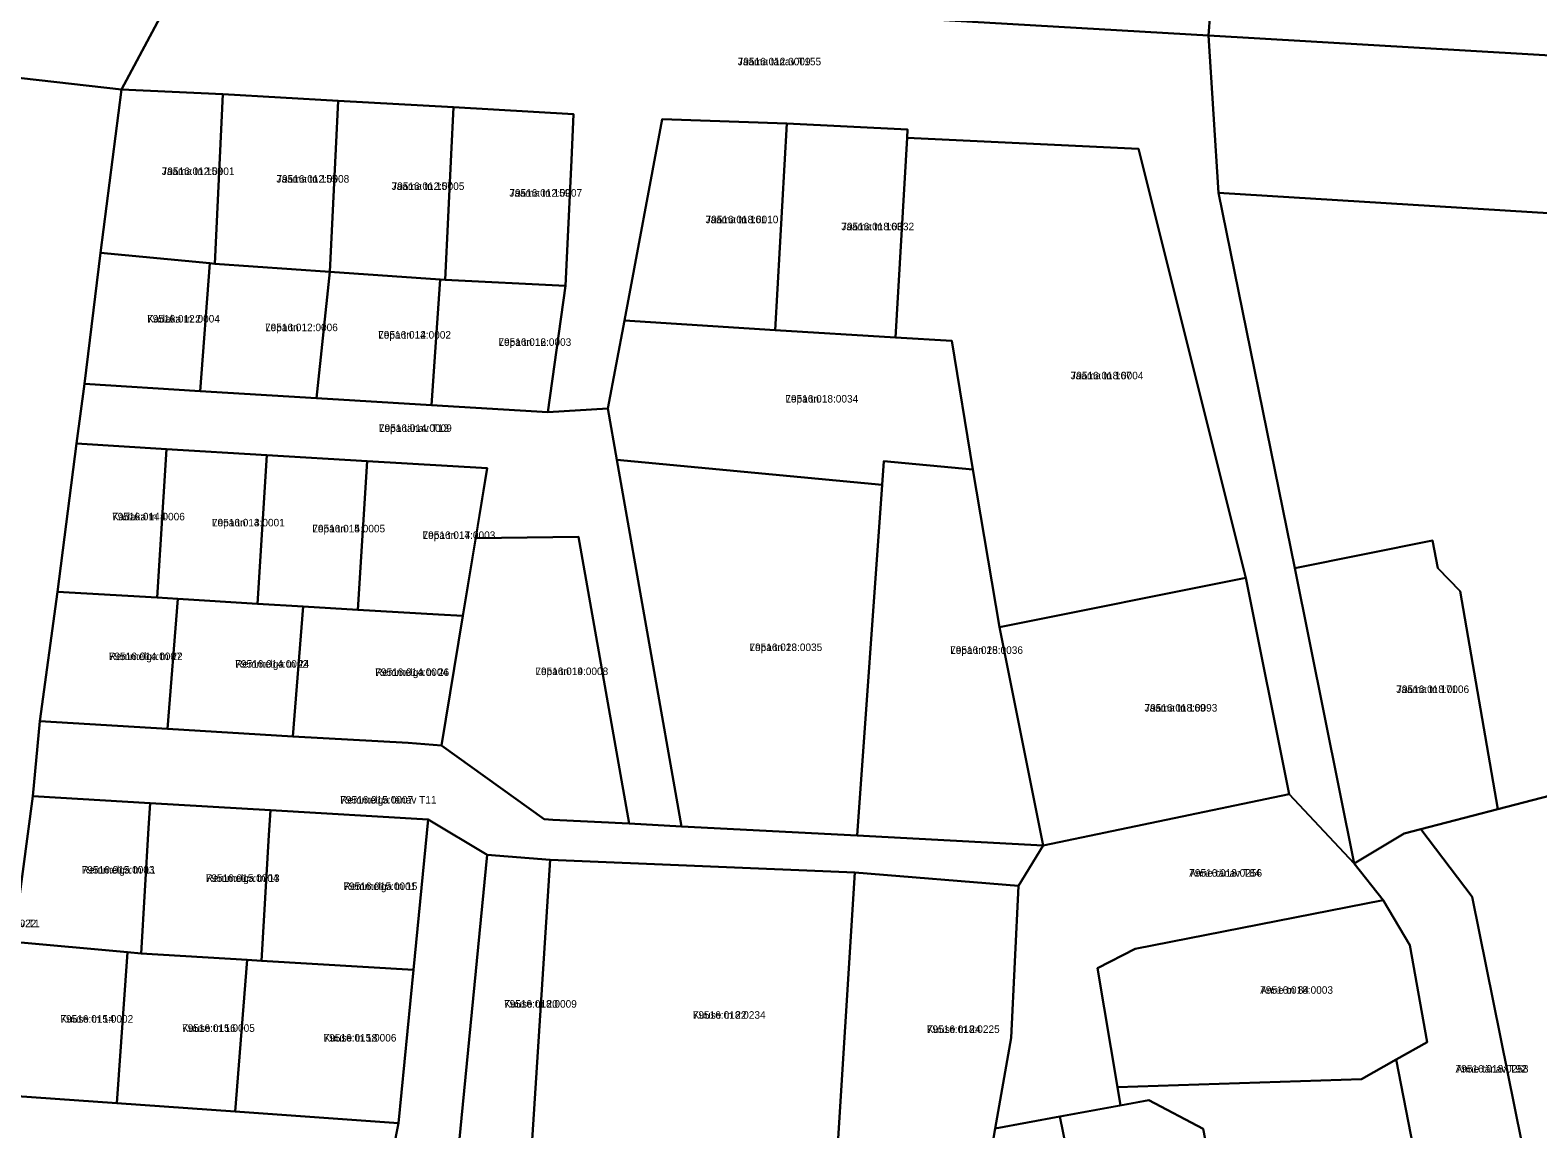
# Model space of a CAD drawing. Extents: x 643847 to 663718, y 6468443 to 6482775.
# Drawn here: x 661369.2 to 661669.5, y 6474196.5 to 6474415.2 of the extents above; entities that cross this region are included whole.
import ezdxf

# ---------------------------------------------------------------- set-up
doc = ezdxf.new("R2010")
doc.units = 0
for name, color, linetype in [('L_AADRESS', 7, 'Continuous'), ('PIIR', 7, 'Continuous'), ('TUNNUS', 7, 'Continuous')]:
    doc.layers.add(name, color=color, linetype=linetype)

msp = doc.modelspace()

# ---------------------------------------------------------------- linework, layer by layer
at = {"layer": 'PIIR'}
for points in [[(661836.75, 6474400.52), (661603.89, 6474414.13), (661604.9, 6474427.32), (661829.24, 6474557.26), (661832.24, 6474494.76)], [(661749.19, 6474373.98), (661605.9, 6474382.79), (661603.89, 6474414.13), (661836.75, 6474400.52), (662057.67, 6474369.64), (662052.92, 6474345.3), (662014.7, 6474350.77), (661903.37, 6474367.06), (661889.26, 6474365.38), (661828.82, 6474369.09)], [(661407.6, 6474402.47), (661406, 6474368.7), (661405, 6474368.8), (661383.26, 6474370.87), (661387.39, 6474403.41)], [(661407.6, 6474402.47), (661430.56, 6474401.17), (661430.1, 6474391.57), (661428.92, 6474367.1), (661406, 6474368.7)], [(661453.52, 6474399.87), (661453.07, 6474390.46), (661451.87, 6474365.49), (661450.86, 6474365.56), (661428.92, 6474367.1), (661430.1, 6474391.57), (661430.56, 6474401.17)], [(661477.48, 6474398.51), (661477.04, 6474389.32), (661475.84, 6474364.34), (661451.87, 6474365.49), (661453.07, 6474390.46), (661453.52, 6474399.87)], [(661519.91, 6474396.6), (661517.61, 6474355.45), (661487.6, 6474357.41), (661495.1, 6474397.51)], [(661543.97, 6474395.4), (661543.92, 6474393.79), (661541.58, 6474354.04), (661517.61, 6474355.45), (661519.91, 6474396.6)], [(661543.92, 6474393.79), (661589.99, 6474391.55), (661611.34, 6474306.17), (661562.31, 6474296.35), (661556.99, 6474327.75), (661552.8, 6474353.37), (661541.58, 6474354.04)], [(661749.19, 6474373.98), (661759.39, 6474324.61), (661706.77, 6474314.07), (661703.49, 6474270.99), (661661.52, 6474260.09), (661654.03, 6474303.5), (661649.57, 6474308.1), (661648.54, 6474313.62), (661621.14, 6474308.13), (661605.9, 6474382.79)], [(661380.04, 6474344.78), (661383.26, 6474370.87), (661405, 6474368.8), (661403.09, 6474343.36)], [(661403.09, 6474343.36), (661405, 6474368.8), (661406, 6474368.7), (661428.92, 6474367.1), (661426.25, 6474341.93)], [(661450.86, 6474365.56), (661449.15, 6474340.53), (661426.25, 6474341.93), (661428.92, 6474367.1)], [(661449.15, 6474340.53), (661450.86, 6474365.56), (661451.87, 6474365.49), (661475.84, 6474364.34), (661472.31, 6474339.15)], [(661486.08, 6474329.67), (661484.27, 6474339.92), (661487.6, 6474357.41), (661517.61, 6474355.45), (661541.58, 6474354.04), (661552.8, 6474353.37), (661556.99, 6474327.75), (661539.23, 6474329.41), (661538.9, 6474324.72)], [(661378.43, 6474332.89), (661380.04, 6474344.78), (661403.09, 6474343.36), (661426.25, 6474341.93), (661449.15, 6474340.53), (661472.31, 6474339.15), (661484.27, 6474339.92), (661486.08, 6474329.67), (661498.98, 6474256.7), (661488.53, 6474257.25), (661478.43, 6474314.36), (661457.97, 6474314.09), (661460.27, 6474328), (661436.32, 6474329.43), (661416.36, 6474330.62), (661396.4, 6474331.81)], [(661374.68, 6474303.42), (661378.43, 6474332.89), (661396.4, 6474331.81), (661394.52, 6474302.23)], [(661416.36, 6474330.62), (661414.53, 6474301.03), (661398.63, 6474301.98), (661394.52, 6474302.23), (661396.4, 6474331.81)], [(661436.32, 6474329.43), (661434.49, 6474299.83), (661423.59, 6474300.49), (661414.53, 6474301.03), (661416.36, 6474330.62)], [(661460.27, 6474328), (661455.42, 6474298.6), (661450.54, 6474298.89), (661434.49, 6474299.83), (661436.32, 6474329.43)], [(661498.98, 6474256.7), (661486.08, 6474329.67), (661538.9, 6474324.72), (661533.93, 6474254.89)], [(661533.93, 6474254.89), (661538.9, 6474324.72), (661539.23, 6474329.41), (661556.99, 6474327.75), (661562.31, 6474296.35), (661571.01, 6474252.92)], [(661478.43, 6474314.36), (661488.53, 6474257.25), (661473.34, 6474258.03), (661471.62, 6474258.12), (661451.18, 6474272.82), (661455.42, 6474298.6), (661457.97, 6474314.09)], [(661648.54, 6474313.62), (661649.57, 6474308.1), (661654.03, 6474303.5), (661661.52, 6474260.09), (661642.9, 6474255.26), (661632.92, 6474249.3), (661621.14, 6474308.13)], [(661611.34, 6474306.17), (661620, 6474263.09), (661571.01, 6474252.92), (661562.31, 6474296.35)], [(661371.14, 6474277.61), (661374.68, 6474303.42), (661394.52, 6474302.23), (661398.63, 6474301.98), (661396.59, 6474276.09)], [(661396.59, 6474276.09), (661398.63, 6474301.98), (661414.53, 6474301.03), (661423.59, 6474300.49), (661421.54, 6474274.6)], [(661444.5, 6474273.3), (661421.54, 6474274.6), (661423.59, 6474300.49), (661434.49, 6474299.83), (661450.54, 6474298.89), (661455.42, 6474298.6), (661451.18, 6474272.82)], [(661369.73, 6474262.72), (661371.14, 6474277.61), (661396.59, 6474276.09), (661421.54, 6474274.6), (661444.5, 6474273.3), (661451.18, 6474272.82), (661471.62, 6474258.12), (661473.34, 6474258.03), (661488.53, 6474257.25), (661498.98, 6474256.7), (661533.93, 6474254.89), (661571.01, 6474252.92), (661566.05, 6474244.88), (661533.47, 6474247.5), (661472.82, 6474250.05), (661460.26, 6474251.01), (661448.49, 6474258.04), (661417.08, 6474259.92), (661393.12, 6474261.34)], [(661369.73, 6474262.72), (661393.12, 6474261.34), (661392.83, 6474256.35), (661391.33, 6474231.4), (661388.64, 6474231.65), (661365.89, 6474233.68)], [(661638.74, 6474241.98), (661589.33, 6474232.3), (661581.84, 6474228.5), (661585.82, 6474204.76), (661586.42, 6474201.12), (661574.3, 6474198.92), (661561.44, 6474196.52), (661564.6, 6474214.57), (661566.05, 6474244.88), (661571.01, 6474252.92), (661620, 6474263.09), (661632.92, 6474249.3)], [(661661.52, 6474260.09), (661677.12, 6474264.15), (661678.43, 6474259.11), (661701.34, 6474243.5), (661693.76, 6474155.3), (661678.88, 6474152.63), (661672.47, 6474156.69), (661673.37, 6474158.87), (661656.44, 6474242.7), (661646.22, 6474256.12)], [(661417.08, 6474259.92), (661416.78, 6474254.92), (661415.28, 6474229.96), (661412.48, 6474230.13), (661391.33, 6474231.4), (661392.83, 6474256.35), (661393.12, 6474261.34)], [(661448.49, 6474258.04), (661445.58, 6474228.13), (661415.28, 6474229.96), (661416.78, 6474254.92), (661417.08, 6474259.92)], [(661646.22, 6474256.12), (661656.44, 6474242.7), (661673.37, 6474158.87), (661672.47, 6474156.69), (661653.83, 6474168.47), (661649.57, 6474167.69), (661641.33, 6474210.29), (661647.47, 6474213.75), (661644.01, 6474233.08), (661638.74, 6474241.98), (661632.92, 6474249.3), (661642.9, 6474255.26)], [(661454.39, 6474191.09), (661460.26, 6474251.01), (661472.82, 6474250.05), (661468.96, 6474190.11)], [(661472.82, 6474250.05), (661533.47, 6474247.5), (661529.62, 6474186.04), (661468.96, 6474190.11)], [(661559.28, 6474184.05), (661542.57, 6474185.15), (661529.62, 6474186.04), (661533.47, 6474247.5), (661566.05, 6474244.88), (661564.6, 6474214.57), (661561.44, 6474196.52)], [(661638.74, 6474241.98), (661644.01, 6474233.08), (661647.47, 6474213.75), (661641.33, 6474210.29), (661634.4, 6474206.38), (661585.82, 6474204.76), (661581.84, 6474228.5), (661589.33, 6474232.3)], [(661361.86, 6474203.35), (661365.89, 6474233.68), (661388.64, 6474231.65), (661386.48, 6474201.6)], [(661386.48, 6474201.6), (661388.64, 6474231.65), (661391.33, 6474231.4), (661412.48, 6474230.13), (661410.05, 6474199.92)], [(661410.05, 6474199.92), (661412.48, 6474230.13), (661415.28, 6474229.96), (661445.58, 6474228.13), (661442.62, 6474197.59)], [(661649.57, 6474167.69), (661623.23, 6474162.95), (661625.14, 6474151.56), (661621.88, 6474151.31), (661618.54, 6474168.66), (661608.67, 6474166.66), (661602.84, 6474196.46), (661592.03, 6474202.16), (661586.42, 6474201.12), (661585.82, 6474204.76), (661634.4, 6474206.38), (661641.33, 6474210.29)], [(661382.83, 6474189.87), (661360.29, 6474191.39), (661361.86, 6474203.35), (661386.48, 6474201.6), (661410.05, 6474199.92), (661442.62, 6474197.59), (661440.39, 6474186.5), (661406.66, 6474188.86)], [(661574.3, 6474198.92), (661592.03, 6474202.16), (661602.84, 6474196.46), (661608.67, 6474166.66), (661611.59, 6474149.23), (661589.82, 6474144.92), (661584.06, 6474151.2)]]:
    msp.add_lwpolyline(points, close=True, dxfattribs=at)
for points in [[(661399.17, 6474425.4), (661387.39, 6474403.41), (661367.52, 6474405.62), (661343.71, 6474408.65), (661319.9, 6474411.68), (661296.09, 6474414.71), (661271.45, 6474417.84)], [(661538.62, 6474417.95), (661603.89, 6474414.13), (661605.9, 6474382.79), (661621.14, 6474308.13), (661632.92, 6474249.3), (661620, 6474263.09), (661611.34, 6474306.17), (661589.99, 6474391.55), (661543.92, 6474393.79), (661543.97, 6474395.4), (661519.91, 6474396.6), (661495.1, 6474397.51), (661487.6, 6474357.41), (661484.27, 6474339.92), (661472.31, 6474339.15), (661475.84, 6474364.34), (661477.04, 6474389.32), (661477.48, 6474398.51), (661453.52, 6474399.87), (661430.56, 6474401.17), (661407.6, 6474402.47), (661387.39, 6474403.41), (661399.17, 6474425.4)], [(661604.9, 6474427.32), (661603.89, 6474414.13), (661538.62, 6474417.95)], [(661367.52, 6474405.62), (661387.39, 6474403.41), (661383.26, 6474370.87), (661380.04, 6474344.78), (661378.43, 6474332.89), (661374.68, 6474303.42), (661371.14, 6474277.61), (661369.73, 6474262.72), (661365.89, 6474233.68)], [(661440.39, 6474186.5), (661442.62, 6474197.59), (661445.58, 6474228.13), (661448.49, 6474258.04), (661460.26, 6474251.01), (661454.39, 6474191.09)], [(661559.28, 6474184.05), (661561.44, 6474196.52), (661574.3, 6474198.92), (661584.06, 6474151.2)]]:
    msp.add_lwpolyline(points, dxfattribs=at)

# ---------------------------------------------------------------- texts
at = {"layer": 'L_AADRESS'}
for s, p in [('Jaama tänav T155', (661510.16, 6474408.21)), ('Jaama tn 153', (661395.43, 6474386.37)), ('Jaama tn 155', (661418.28, 6474384.85)), ('Jaama tn 157', (661441.22, 6474383.4)), ('Jaama tn 159', (661464.67, 6474382.06)), ('Jaama tn 161', (661503.75, 6474376.77)), ('Jaama tn 163', (661530.79, 6474375.37)), ('Kadaka tn 2', (661392.52, 6474357)), ('Lepa tn 12', (661416.01, 6474355.28)), ('Lepa tn 14', (661438.55, 6474353.8)), ('Lepa tn 16', (661462.5, 6474352.36)), ('Jaama tn 167', (661576.46, 6474345.7)), ('Lepa tn 18', (661519.65, 6474341.07)), ('Lepa tänav T13', (661438.7, 6474335.23)), ('Kadaka tn 4', (661385.54, 6474317.62)), ('Lepa tn 13', (661405.44, 6474316.42)), ('Lepa tn 15', (661425.43, 6474315.23)), ('Lepa tn 17', (661447.38, 6474313.92)), ('Lepa tn 23', (661512.49, 6474291.6)), ('Remmelga tn 22', (661384.89, 6474289.8)), ('Remmelga tn 24', (661410.09, 6474288.29)), ('Lepa tn 25', (661552.47, 6474291.04)), ('Remmelga tn 26', (661437.97, 6474286.65)), ('Lepa tn 19', (661469.86, 6474286.82)), ('Jaama tn 171', (661641.33, 6474283.25)), ('Jaama tn 169', (661591.18, 6474279.55)), ('Remmelga tänav T11', (661431, 6474261.24)), ('Remmelga tn 11', (661379.5, 6474247.3)), ('Anne tänav T84', (661600.09, 6474246.68)), ('Remmelga tn 13', (661404.2, 6474245.65)), ('Remmelga tn 15', (661431.63, 6474244.03)), ('Kadaka tänav T1', (661355.96, 6474236.63)), ('Anne tn 84', (661614.22, 6474223.37)), ('Kuuse tn 20', (661463.61, 6474220.61)), ('Kuuse tn 14', (661375.25, 6474217.62)), ('Kuuse tn 22', (661501.21, 6474218.4)), ('Kuuse tn 16', (661399.48, 6474215.79)), ('Kuuse tn 18', (661427.68, 6474213.86)), ('Kuuse tn 24', (661547.83, 6474215.57)), ('Anne tänav T92', (661653.14, 6474207.69))]:
    msp.add_text(s, height=1.5, dxfattribs=at).set_placement(p)
at = {"layer": 'TUNNUS'}
for s, p in [('79516:012:0009', (661510.16, 6474408.21)), ('79516:012:0001', (661395.43, 6474386.37)), ('79516:012:0008', (661418.28, 6474384.85)), ('79516:012:0005', (661441.22, 6474383.4)), ('79516:012:0007', (661464.67, 6474382.06)), ('79516:018:0010', (661503.75, 6474376.77)), ('79516:018:0032', (661530.79, 6474375.37)), ('79516:012:0004', (661392.52, 6474357)), ('79516:012:0006', (661416.01, 6474355.28)), ('79516:012:0002', (661438.55, 6474353.8)), ('79516:012:0003', (661462.5, 6474352.36)), ('79516:018:0004', (661576.46, 6474345.7)), ('79516:018:0034', (661519.65, 6474341.07)), ('79516:014:0009', (661438.7, 6474335.23)), ('79516:014:0006', (661385.54, 6474317.62)), ('79516:014:0001', (661405.44, 6474316.42)), ('79516:014:0005', (661425.43, 6474315.23)), ('79516:014:0003', (661447.38, 6474313.92)), ('79516:018:0035', (661512.49, 6474291.6)), ('79516:014:0007', (661384.89, 6474289.8)), ('79516:014:0002', (661410.09, 6474288.29)), ('79516:018:0036', (661552.47, 6474291.04)), ('79516:014:0004', (661437.97, 6474286.65)), ('79516:014:0008', (661469.86, 6474286.82)), ('79516:018:0006', (661641.33, 6474283.25)), ('79516:018:0093', (661591.18, 6474279.55)), ('79516:015:0007', (661431, 6474261.24)), ('79516:015:0003', (661379.5, 6474247.3)), ('79516:018:0256', (661600.09, 6474246.68)), ('79516:015:0004', (661404.2, 6474245.65)), ('79516:015:0001', (661431.63, 6474244.03)), ('79516:008:0022', (661355.96, 6474236.63)), ('79516:018:0003', (661614.22, 6474223.37)), ('79516:018:0009', (661463.61, 6474220.61)), ('79516:015:0002', (661375.25, 6474217.62)), ('79516:018:0234', (661501.21, 6474218.4)), ('79516:015:0005', (661399.48, 6474215.79)), ('79516:015:0006', (661427.68, 6474213.86)), ('79516:018:0225', (661547.83, 6474215.57)), ('79516:018:0258', (661653.14, 6474207.69))]:
    msp.add_text(s, height=1.5, dxfattribs=at).set_placement(p)

doc.saveas('drawing.dxf')
